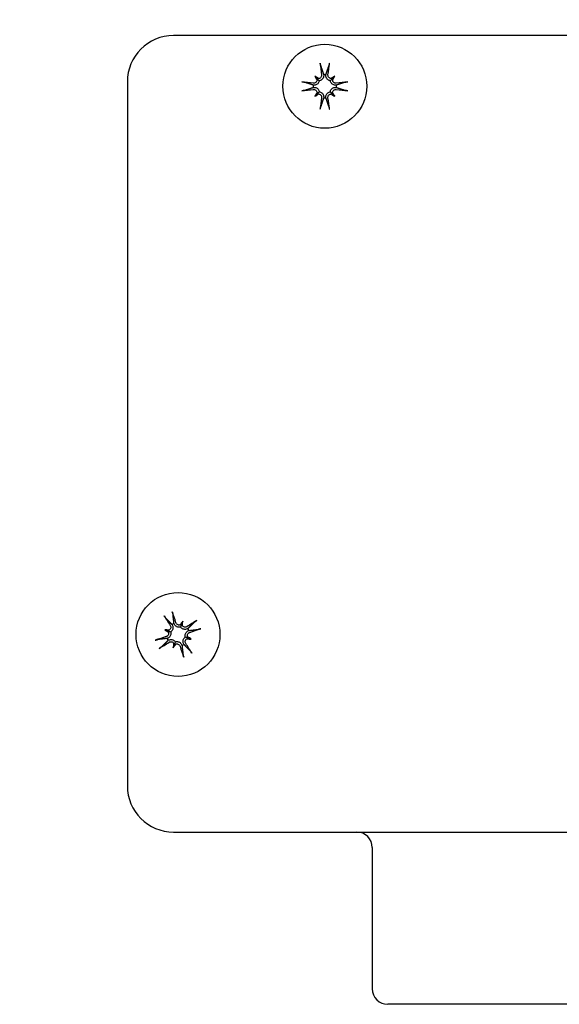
# Model space of a CAD drawing. Header units: inches. Extents: x 24 to 1128, y -69 to 748.
# Tile 344 of 656: x 489.54 to 491.73, y 682.04 to 686.02. Entities that reach past the tile are written whole.
import ezdxf

# ---------------------------------------------------------------- set-up
doc = ezdxf.new("R2010")
doc.units = ezdxf.units.IN
doc.header["$LTSCALE"] = 32
doc.header["$MEASUREMENT"] = 0
doc.layers.add('Dimension (ANSI)', color=7, linetype='Continuous', lineweight=25)
doc.layers.add('Visible (ANSI)', color=7, linetype='Continuous', lineweight=30)
doc.styles.add('Note Text (ANSI)', font='tahoma.ttf')
doc.dimstyles.new('SB Fraction-16 (ANSI)', dxfattribs={"dimscale": 32, "dimtxt": 0.125, "dimasz": 0.098425, "dimexe": 0.125, "dimexo": 0.0625, "dimgap": 0.031496, "dimtad": 0, "dimtih": 1, "dimtoh": 1, "dimdec": 4, "dimrnd": 1e-08, "dimzin": 0, "dimdsep": 46, "dimlunit": 5, "dimtxsty": 'Note Text (ANSI)', "dimcen": 0.09, "dimdle": 0.393701, "dimclrd": 256, "dimclre": 256, "dimclrt": 256, "dimadec": 0, "dimazin": 3, "dimtfac": 0.96, "dimtofl": 0, "dimtmove": 0, "dimatfit": 3, "dimfxl": 1, "dimfrac": 2, "dimtolj": 1, "dimtzin": 12, "dimlwd": -1, "dimlwe": -1, "dimarcsym": 0})

# ---------------------------------------------------------------- blocks, each defined once
blk = doc.blocks.new('*D18')
at = {"layer": 'Defpoints', "color": 0, "transparency": 16777216}
for p in [(496.2806, 687.6685), (344.4743, 549.6685), (496.2806, 549.6685)]:
    blk.add_point(p, dxfattribs=at)
at = {"layer": 'Dimension (ANSI)', "transparency": 16777216}
for p, q in [((494.2806, 687.6685), (340.4743, 687.6685)), ((344.4743, 684.5189), (344.4743, 621.7677)), ((344.4743, 552.8181), (344.4743, 615.5693)), ((494.2806, 549.6685), (340.4743, 549.6685))]:
    blk.add_line(p, q, dxfattribs=at)
for points in [[(343.9494, 684.5189), (344.9993, 684.5189), (344.4743, 687.6685)], [(343.9494, 552.8181), (344.9993, 552.8181), (344.4743, 549.6685)]]:
    blk.add_solid(points, dxfattribs=at)
at = {"layer": 'Dimension (ANSI)', "transparency": 16777216, "insert": (340.3723, 620.7599), "char_height": 4, "attachment_point": 1, "style": 'Note Text (ANSI)'}
blk.add_mtext('\\A1;138', dxfattribs=at)

msp = doc.modelspace()

# ---------------------------------------------------------------- linework, layer by layer
at = {"layer": 'Visible (ANSI)'}
for p, q in [((493.01409, 685.96029), (490.16409, 685.96029)), ((490.73615, 685.79553), (490.7447, 685.78697)), ((490.7447, 685.78697), (490.75416, 685.77751)), ((490.80848, 685.78697), (490.79902, 685.77751)), ((490.81704, 685.79553), (490.80848, 685.78697)), ((489.97659, 685.77279), (489.97659, 682.92279)), ((490.73615, 685.71464), (490.7447, 685.72319)), ((490.7447, 685.72319), (490.75416, 685.73265)), ((490.80848, 685.72319), (490.79902, 685.73265)), ((490.81704, 685.71464), (490.80848, 685.72319)), ((490.20094, 683.58919), (490.19689, 683.57779)), ((490.1279, 683.55443), (490.1393, 683.55038)), ((490.1393, 683.55038), (490.15191, 683.54591)), ((490.19689, 683.57779), (490.19241, 683.56518)), ((490.2243, 683.5202), (490.21169, 683.52468)), ((490.2357, 683.51615), (490.2243, 683.5202)), ((490.16266, 683.48139), (490.16671, 683.49279)), ((490.16671, 683.49279), (490.17119, 683.5054)), ((490.16409, 682.73529), (493.01409, 682.73529)), ((490.96909, 682.67279), (490.96909, 682.10029)), ((492.14659, 682.03779), (491.03159, 682.03779))]:
    msp.add_line(p, q, dxfattribs=at)
for centre, radius in [((491.58909, 684.34779), 4.125), ((491.58909, 684.34779), 4.09375), ((490.77659, 685.75508), 0.17), ((490.1818, 683.53529), 0.17)]:
    msp.add_circle(centre, radius, dxfattribs=at)
for centre, radius, start, end in [((490.16409, 685.77279), 0.1875, 90, 180), ((490.77659, 685.75508), 0.04718, 84.34093, 95.65907), ((490.77659, 685.75508), 0.04718, 174.34093, 185.65907), ((490.77659, 685.75508), 0.04718, 354.34093, 5.65907), ((490.77659, 685.75508), 0.04718, 264.34093, 275.65907), ((490.1818, 683.53529), 0.04718, 109.78883, 121.10698), ((490.1818, 683.53529), 0.04718, 19.78883, 31.10698), ((490.1818, 683.53529), 0.04718, 199.78883, 211.10698), ((490.1818, 683.53529), 0.04718, 289.78883, 301.10698), ((490.16409, 682.92279), 0.1875, 180, 270), ((490.90659, 682.67279), 0.0625, 0, 90), ((491.03159, 682.10029), 0.0625, 180, 270)]:
    msp.add_arc(centre, radius, start, end, dxfattribs=at)
for centre, major_axis, ratio, start_param, end_param in [((490.78941, 685.75701), (0.03276, -0.21817), 0.0871557, 4.2685898, 4.4938021), ((490.76377, 685.75701), (0.03276, 0.21817), 0.0871557, 4.9309758, 5.1561882), ((490.72182, 685.6866), (0.15341, -0.12269), 0.5, 1.7720045, 1.8643738), ((490.84508, 685.80985), (-0.12269, 0.15341), 0.5, 1.2772189, 1.3695882), ((490.74933, 685.79811), (-0.00754, -0.00942), 0.9884519, 0.283831, 0.8431362), ((490.73357, 685.78235), (-0.00942, -0.00754), 0.9884519, 2.2984564, 2.8577617), ((490.83136, 685.6866), (0.15341, 0.12269), 0.5, 1.2772189, 1.3695882), ((490.80386, 685.79811), (-0.00754, 0.00942), 0.9884519, 2.2984564, 2.8577617), ((490.81962, 685.78235), (-0.00942, 0.00754), 0.9884519, 0.283831, 0.8431362), ((490.70811, 685.80985), (-0.12269, -0.15341), 0.5, 1.7720045, 1.8643738), ((490.77467, 685.74226), (-0.21817, 0.03276), 0.0871557, 4.9309758, 5.1561882), ((490.77467, 685.7679), (0.21817, 0.03276), 0.0871557, 4.2685898, 4.4938021), ((490.77852, 685.74226), (-0.21817, -0.03276), 0.0871557, 4.2685898, 4.4938021), ((490.77852, 685.7679), (0.21817, -0.03276), 0.0871557, 4.9309758, 5.1561882), ((490.84508, 685.70031), (0.12269, 0.15341), 0.5, 1.7720045, 1.8643738), ((490.72182, 685.82357), (-0.15341, -0.12269), 0.5, 1.2772189, 1.3695882), ((490.73357, 685.72782), (0.00942, -0.00754), 0.9884519, 0.283831, 0.8431362), ((490.74933, 685.71206), (0.00754, -0.00942), 0.9884519, 2.2984564, 2.8577617), ((490.78941, 685.75316), (-0.03276, -0.21817), 0.0871557, 4.9309758, 5.1561882), ((490.76377, 685.75316), (-0.03276, 0.21817), 0.0871557, 4.2685898, 4.4938021), ((490.80386, 685.71206), (0.00754, 0.00942), 0.9884519, 0.283831, 0.8431362), ((490.83136, 685.82357), (-0.15341, 0.12269), 0.5, 1.7720045, 1.8643738), ((490.81962, 685.72782), (0.00942, 0.00754), 0.9884519, 2.2984564, 2.8577617), ((490.70811, 685.70031), (0.12269, -0.15341), 0.5, 1.2772189, 1.3695882), ((490.1694, 683.53152), (-0.06417, 0.21108), 0.0871557, 4.9309758, 5.1561882), ((490.19255, 683.54254), (0.12333, -0.18293), 0.0871557, 4.2685898, 4.4938021), ((490.26068, 683.49698), (0.08581, 0.1767), 0.5, 1.2772189, 1.3695882), ((490.09643, 683.55532), (-0.04486, -0.19125), 0.5, 1.7720045, 1.8643738), ((490.18905, 683.52454), (-0.18293, -0.12333), 0.0871557, 4.2685898, 4.4938021), ((490.16177, 683.44992), (0.19125, -0.04486), 0.5, 1.7720045, 1.8643738), ((490.22011, 683.61417), (-0.1767, 0.08581), 0.5, 1.2772189, 1.3695882), ((490.13869, 683.56243), (-0.00276, -0.01175), 0.9884519, 0.283831, 0.8431362), ((490.13123, 683.54142), (-0.00527, -0.01086), 0.9884519, 2.2984564, 2.8577617), ((490.18793, 683.58586), (-0.01086, 0.00527), 0.9884519, 2.2984564, 2.8577617), ((490.20894, 683.5784), (-0.01175, 0.00276), 0.9884519, 0.283831, 0.8431362), ((490.17803, 683.54769), (0.21108, 0.06417), 0.0871557, 4.9309758, 5.1561882), ((490.18557, 683.52289), (-0.21108, -0.06417), 0.0871557, 4.9309758, 5.1561882), ((490.22491, 683.50815), (0.00276, 0.01175), 0.9884519, 0.283831, 0.8431362), ((490.20183, 683.62066), (-0.19125, 0.04486), 0.5, 1.7720045, 1.8643738), ((490.23237, 683.52916), (0.00527, 0.01086), 0.9884519, 2.2984564, 2.8577617), ((490.14349, 683.45641), (0.1767, -0.08581), 0.5, 1.2772189, 1.3695882), ((490.17455, 683.54604), (0.18293, 0.12333), 0.0871557, 4.2685898, 4.4938021), ((490.26717, 683.51526), (0.04486, 0.19125), 0.5, 1.7720045, 1.8643738), ((490.10292, 683.5736), (-0.08581, -0.1767), 0.5, 1.2772189, 1.3695882), ((490.15466, 683.49218), (0.01175, -0.00276), 0.9884519, 0.283831, 0.8431362), ((490.17567, 683.48472), (0.01086, -0.00527), 0.9884519, 2.2984564, 2.8577617), ((490.1942, 683.53906), (0.06417, -0.21108), 0.0871557, 4.9309758, 5.1561882), ((490.17105, 683.52804), (-0.12333, 0.18293), 0.0871557, 4.2685898, 4.4938021)]:
    msp.add_ellipse(centre, major_axis=major_axis, ratio=ratio, start_param=start_param, end_param=end_param, dxfattribs=at)
for points, knots in [([(490.76011, 685.83742), (490.75998, 685.8378), (490.75983, 685.83834), (490.75953, 685.83961), (490.75932, 685.8406), (490.75898, 685.84243), (490.75878, 685.84361), (490.75848, 685.84561), (490.75832, 685.84679), (490.7582, 685.84785), (490.75819, 685.84798), (490.75817, 685.84811)], [0.070980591, 0.070980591, 0.070980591, 0.070980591, 0.077295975, 0.077295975, 0.085001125, 0.085001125, 0.092713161, 0.092713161, 0.100429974, 0.100429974, 0.101478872, 0.101478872, 0.101478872, 0.101478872]), ([(490.79501, 685.84811), (490.79499, 685.84798), (490.79498, 685.84785), (490.79486, 685.84679), (490.7947, 685.84561), (490.7944, 685.84361), (490.79421, 685.84243), (490.79386, 685.8406), (490.79365, 685.83961), (490.79335, 685.83834), (490.7932, 685.8378), (490.79307, 685.83742)], [0.022192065, 0.022192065, 0.022192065, 0.022192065, 0.023240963, 0.023240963, 0.030957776, 0.030957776, 0.038669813, 0.038669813, 0.046374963, 0.046374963, 0.052690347, 0.052690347, 0.052690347, 0.052690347]), ([(490.7454, 685.7804), (490.7453, 685.77898), (490.74496, 685.77749), (490.7437, 685.77449), (490.74268, 685.773), (490.74034, 685.77064), (490.73885, 685.7696), (490.73561, 685.76821), (490.73385, 685.76785), (490.73153, 685.7678), (490.73084, 685.76784), (490.73014, 685.76793)], [0.028039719, 0.028039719, 0.028039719, 0.028039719, 0.038804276, 0.038804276, 0.051438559, 0.051438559, 0.064219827, 0.064219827, 0.077001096, 0.077001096, 0.082246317, 0.082246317, 0.082246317, 0.082246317]), ([(490.76375, 685.80153), (490.76396, 685.79988), (490.76387, 685.79806), (490.76296, 685.7946), (490.76214, 685.79296), (490.76012, 685.79029), (490.75879, 685.78907), (490.75577, 685.78726), (490.75407, 685.78667), (490.75206, 685.78635), (490.75167, 685.7863), (490.75127, 685.78628)], [0, 0, 0, 0, 0.013005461, 0.013005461, 0.026010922, 0.026010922, 0.038651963, 0.038651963, 0.051293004, 0.051293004, 0.054256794, 0.054256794, 0.054256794, 0.054256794]), ([(490.77194, 685.80204), (490.77201, 685.80157), (490.77208, 685.80111), (490.77231, 685.79869), (490.77224, 685.79653), (490.77142, 685.79231), (490.77068, 685.79024), (490.76889, 685.78687), (490.76778, 685.78526), (490.76507, 685.7824), (490.76348, 685.78113), (490.76021, 685.77922), (490.75833, 685.77843), (490.75567, 685.77776), (490.75491, 685.77761), (490.75416, 685.77751)], [0.221046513, 0.221046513, 0.221046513, 0.221046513, 0.225045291, 0.225045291, 0.24203012, 0.24203012, 0.259014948, 0.259014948, 0.273434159, 0.273434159, 0.28785337, 0.28785337, 0.302272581, 0.302272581, 0.307951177, 0.307951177, 0.307951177, 0.307951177]), ([(490.79902, 685.77751), (490.79827, 685.77761), (490.79751, 685.77776), (490.79485, 685.77843), (490.79297, 685.77922), (490.78971, 685.78113), (490.78811, 685.7824), (490.7854, 685.78526), (490.78429, 685.78687), (490.7825, 685.79024), (490.78176, 685.79231), (490.78094, 685.79653), (490.78087, 685.79869), (490.78106, 685.80065), (490.78111, 685.80111), (490.78117, 685.80157), (490.78124, 685.80204)], [-0.082905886, -0.082905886, -0.082905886, -0.082905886, -0.07722729, -0.07722729, -0.062808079, -0.062808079, -0.048388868, -0.048388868, -0.033969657, -0.033969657, -0.016984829, -0.016984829, 0, 0, 0, 0.003998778, 0.003998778, 0.003998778, 0.003998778]), ([(490.80191, 685.78628), (490.80049, 685.78638), (490.799, 685.78672), (490.796, 685.78798), (490.79451, 685.78899), (490.79215, 685.79134), (490.79111, 685.79282), (490.78972, 685.79607), (490.78936, 685.79783), (490.78931, 685.80014), (490.78935, 685.80084), (490.78944, 685.80153)], [0.028039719, 0.028039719, 0.028039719, 0.028039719, 0.038804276, 0.038804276, 0.051438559, 0.051438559, 0.064219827, 0.064219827, 0.077001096, 0.077001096, 0.082246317, 0.082246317, 0.082246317, 0.082246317]), ([(490.82304, 685.76793), (490.82139, 685.76771), (490.81957, 685.7678), (490.81611, 685.76871), (490.81447, 685.76953), (490.8118, 685.77156), (490.81058, 685.77288), (490.80877, 685.7759), (490.80818, 685.7776), (490.80786, 685.77962), (490.80781, 685.78001), (490.80779, 685.7804)], [0, 0, 0, 0, 0.013005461, 0.013005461, 0.026010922, 0.026010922, 0.038651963, 0.038651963, 0.051293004, 0.051293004, 0.054256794, 0.054256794, 0.054256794, 0.054256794]), ([(490.68357, 685.7735), (490.6837, 685.77349), (490.68383, 685.77347), (490.68488, 685.77335), (490.68606, 685.77319), (490.68807, 685.77289), (490.68924, 685.7727), (490.69108, 685.77235), (490.69207, 685.77214), (490.69333, 685.77184), (490.69387, 685.77169), (490.69425, 685.77156)], [0.022192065, 0.022192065, 0.022192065, 0.022192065, 0.023240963, 0.023240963, 0.030957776, 0.030957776, 0.038669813, 0.038669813, 0.046374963, 0.046374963, 0.052690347, 0.052690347, 0.052690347, 0.052690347]), ([(490.69425, 685.7386), (490.69387, 685.73847), (490.69333, 685.73832), (490.69207, 685.73802), (490.69108, 685.73781), (490.68924, 685.73747), (490.68807, 685.73727), (490.68606, 685.73697), (490.68488, 685.73681), (490.68383, 685.73669), (490.6837, 685.73668), (490.68357, 685.73666)], [0.070980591, 0.070980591, 0.070980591, 0.070980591, 0.077295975, 0.077295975, 0.085001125, 0.085001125, 0.092713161, 0.092713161, 0.100429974, 0.100429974, 0.101478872, 0.101478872, 0.101478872, 0.101478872]), ([(490.75416, 685.77751), (490.75406, 685.77676), (490.75391, 685.776), (490.75324, 685.77334), (490.75246, 685.77146), (490.75054, 685.7682), (490.74928, 685.7666), (490.74641, 685.76389), (490.7448, 685.76278), (490.74144, 685.76099), (490.73937, 685.76025), (490.73514, 685.75943), (490.73298, 685.75936), (490.73103, 685.75955), (490.73056, 685.7596), (490.7301, 685.75966), (490.72964, 685.75973)], [-0.082905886, -0.082905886, -0.082905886, -0.082905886, -0.07722729, -0.07722729, -0.062808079, -0.062808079, -0.048388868, -0.048388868, -0.033969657, -0.033969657, -0.016984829, -0.016984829, 0, 0, 0, 0.003998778, 0.003998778, 0.003998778, 0.003998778]), ([(490.72964, 685.75043), (490.7301, 685.75051), (490.73056, 685.75057), (490.73298, 685.7508), (490.73514, 685.75073), (490.73937, 685.74991), (490.74144, 685.74917), (490.7448, 685.74738), (490.74641, 685.74627), (490.74928, 685.74356), (490.75054, 685.74197), (490.75246, 685.7387), (490.75324, 685.73683), (490.75391, 685.73416), (490.75406, 685.7334), (490.75416, 685.73265)], [0.221046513, 0.221046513, 0.221046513, 0.221046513, 0.225045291, 0.225045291, 0.24203012, 0.24203012, 0.259014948, 0.259014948, 0.273434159, 0.273434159, 0.28785337, 0.28785337, 0.302272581, 0.302272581, 0.307951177, 0.307951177, 0.307951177, 0.307951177]), ([(490.73014, 685.74224), (490.7318, 685.74245), (490.73361, 685.74236), (490.73707, 685.74145), (490.73871, 685.74063), (490.74139, 685.73861), (490.7426, 685.73728), (490.74441, 685.73426), (490.74501, 685.73256), (490.74532, 685.73055), (490.74537, 685.73016), (490.7454, 685.72976)], [0, 0, 0, 0, 0.013005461, 0.013005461, 0.026010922, 0.026010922, 0.038651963, 0.038651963, 0.051293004, 0.051293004, 0.054256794, 0.054256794, 0.054256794, 0.054256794]), ([(490.82355, 685.75973), (490.82308, 685.75966), (490.82262, 685.7596), (490.8202, 685.75936), (490.81804, 685.75943), (490.81382, 685.76025), (490.81175, 685.76099), (490.80838, 685.76278), (490.80677, 685.76389), (490.8039, 685.7666), (490.80264, 685.7682), (490.80073, 685.77146), (490.79994, 685.77334), (490.79927, 685.776), (490.79912, 685.77676), (490.79902, 685.77751)], [0.221046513, 0.221046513, 0.221046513, 0.221046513, 0.225045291, 0.225045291, 0.24203012, 0.24203012, 0.259014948, 0.259014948, 0.273434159, 0.273434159, 0.28785337, 0.28785337, 0.302272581, 0.302272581, 0.307951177, 0.307951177, 0.307951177, 0.307951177]), ([(490.79902, 685.73265), (490.79912, 685.7334), (490.79927, 685.73416), (490.79994, 685.73683), (490.80073, 685.7387), (490.80264, 685.74197), (490.8039, 685.74356), (490.80677, 685.74627), (490.80838, 685.74738), (490.81175, 685.74917), (490.81382, 685.74991), (490.81804, 685.75073), (490.8202, 685.7508), (490.82216, 685.75061), (490.82262, 685.75057), (490.82308, 685.75051), (490.82355, 685.75043)], [-0.082905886, -0.082905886, -0.082905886, -0.082905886, -0.07722729, -0.07722729, -0.062808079, -0.062808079, -0.048388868, -0.048388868, -0.033969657, -0.033969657, -0.016984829, -0.016984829, 0, 0, 0, 0.003998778, 0.003998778, 0.003998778, 0.003998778]), ([(490.80779, 685.72976), (490.80789, 685.73119), (490.80823, 685.73267), (490.80949, 685.73568), (490.8105, 685.73716), (490.81285, 685.73953), (490.81433, 685.74056), (490.81758, 685.74195), (490.81934, 685.74231), (490.82165, 685.74236), (490.82235, 685.74233), (490.82304, 685.74224)], [0.028039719, 0.028039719, 0.028039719, 0.028039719, 0.038804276, 0.038804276, 0.051438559, 0.051438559, 0.064219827, 0.064219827, 0.077001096, 0.077001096, 0.082246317, 0.082246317, 0.082246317, 0.082246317]), ([(490.85893, 685.77156), (490.85931, 685.77169), (490.85985, 685.77184), (490.86112, 685.77214), (490.8621, 685.77235), (490.86394, 685.7727), (490.86512, 685.77289), (490.86712, 685.77319), (490.8683, 685.77335), (490.86936, 685.77347), (490.86949, 685.77349), (490.86961, 685.7735)], [0.070980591, 0.070980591, 0.070980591, 0.070980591, 0.077295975, 0.077295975, 0.085001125, 0.085001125, 0.092713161, 0.092713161, 0.100429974, 0.100429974, 0.101478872, 0.101478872, 0.101478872, 0.101478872]), ([(490.86961, 685.73666), (490.86949, 685.73668), (490.86936, 685.73669), (490.8683, 685.73681), (490.86712, 685.73697), (490.86512, 685.73727), (490.86394, 685.73747), (490.8621, 685.73781), (490.86112, 685.73802), (490.85985, 685.73832), (490.85931, 685.73847), (490.85893, 685.7386)], [0.022192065, 0.022192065, 0.022192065, 0.022192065, 0.023240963, 0.023240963, 0.030957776, 0.030957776, 0.038669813, 0.038669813, 0.046374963, 0.046374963, 0.052690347, 0.052690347, 0.052690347, 0.052690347]), ([(490.75127, 685.72389), (490.7527, 685.72379), (490.75418, 685.72345), (490.75719, 685.72219), (490.75867, 685.72117), (490.76104, 685.71883), (490.76207, 685.71734), (490.76346, 685.7141), (490.76382, 685.71234), (490.76387, 685.71002), (490.76384, 685.70933), (490.76375, 685.70863)], [0.028039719, 0.028039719, 0.028039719, 0.028039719, 0.038804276, 0.038804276, 0.051438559, 0.051438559, 0.064219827, 0.064219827, 0.077001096, 0.077001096, 0.082246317, 0.082246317, 0.082246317, 0.082246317]), ([(490.75416, 685.73265), (490.75491, 685.73255), (490.75567, 685.7324), (490.75833, 685.73173), (490.76021, 685.73095), (490.76348, 685.72903), (490.76507, 685.72777), (490.76778, 685.7249), (490.76889, 685.72329), (490.77068, 685.71993), (490.77142, 685.71786), (490.77224, 685.71363), (490.77231, 685.71147), (490.77212, 685.70952), (490.77208, 685.70905), (490.77201, 685.70859), (490.77194, 685.70813)], [-0.082905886, -0.082905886, -0.082905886, -0.082905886, -0.07722729, -0.07722729, -0.062808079, -0.062808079, -0.048388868, -0.048388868, -0.033969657, -0.033969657, -0.016984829, -0.016984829, 0, 0, 0, 0.003998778, 0.003998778, 0.003998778, 0.003998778]), ([(490.78124, 685.70813), (490.78117, 685.70859), (490.78111, 685.70905), (490.78087, 685.71147), (490.78094, 685.71363), (490.78176, 685.71786), (490.7825, 685.71993), (490.78429, 685.72329), (490.7854, 685.7249), (490.78811, 685.72777), (490.78971, 685.72903), (490.79297, 685.73095), (490.79485, 685.73173), (490.79751, 685.7324), (490.79827, 685.73255), (490.79902, 685.73265)], [0.221046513, 0.221046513, 0.221046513, 0.221046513, 0.225045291, 0.225045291, 0.24203012, 0.24203012, 0.259014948, 0.259014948, 0.273434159, 0.273434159, 0.28785337, 0.28785337, 0.302272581, 0.302272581, 0.307951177, 0.307951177, 0.307951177, 0.307951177]), ([(490.78944, 685.70863), (490.78922, 685.71029), (490.78931, 685.7121), (490.79022, 685.71556), (490.79104, 685.7172), (490.79307, 685.71988), (490.79439, 685.72109), (490.79741, 685.7229), (490.79911, 685.7235), (490.80113, 685.72381), (490.80152, 685.72386), (490.80191, 685.72389)], [0, 0, 0, 0, 0.013005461, 0.013005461, 0.026010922, 0.026010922, 0.038651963, 0.038651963, 0.051293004, 0.051293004, 0.054256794, 0.054256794, 0.054256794, 0.054256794]), ([(490.75817, 685.66206), (490.75819, 685.66219), (490.7582, 685.66232), (490.75832, 685.66337), (490.75848, 685.66455), (490.75878, 685.66656), (490.75898, 685.66773), (490.75932, 685.66957), (490.75953, 685.67056), (490.75983, 685.67182), (490.75998, 685.67236), (490.76011, 685.67274)], [0.022192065, 0.022192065, 0.022192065, 0.022192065, 0.023240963, 0.023240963, 0.030957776, 0.030957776, 0.038669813, 0.038669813, 0.046374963, 0.046374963, 0.052690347, 0.052690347, 0.052690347, 0.052690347]), ([(490.79307, 685.67274), (490.7932, 685.67236), (490.79335, 685.67182), (490.79365, 685.67056), (490.79386, 685.66957), (490.79421, 685.66773), (490.7944, 685.66656), (490.7947, 685.66455), (490.79486, 685.66337), (490.79498, 685.66232), (490.79499, 685.66219), (490.79501, 685.66206)], [0.070980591, 0.070980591, 0.070980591, 0.070980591, 0.077295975, 0.077295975, 0.085001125, 0.085001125, 0.092713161, 0.092713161, 0.100429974, 0.100429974, 0.101478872, 0.101478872, 0.101478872, 0.101478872]), ([(490.15846, 683.6272), (490.1585, 683.62708), (490.15854, 683.62696), (490.15889, 683.62595), (490.15926, 683.62482), (490.15985, 683.62288), (490.16017, 683.62174), (490.16065, 683.61993), (490.16089, 683.61895), (490.16116, 683.61767), (490.16125, 683.61712), (490.1613, 683.61672)], [0.022192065, 0.022192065, 0.022192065, 0.022192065, 0.023240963, 0.023240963, 0.030957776, 0.030957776, 0.038669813, 0.038669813, 0.046374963, 0.046374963, 0.052690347, 0.052690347, 0.052690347, 0.052690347]), ([(490.13154, 683.60256), (490.13126, 683.60285), (490.13089, 683.60327), (490.13007, 683.60428), (490.12946, 683.60509), (490.12836, 683.6066), (490.12768, 683.60757), (490.12655, 683.60925), (490.1259, 683.61025), (490.12533, 683.61115), (490.12527, 683.61126), (490.1252, 683.61137)], [0.070980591, 0.070980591, 0.070980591, 0.070980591, 0.077295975, 0.077295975, 0.085001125, 0.085001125, 0.092713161, 0.092713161, 0.100429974, 0.100429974, 0.101478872, 0.101478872, 0.101478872, 0.101478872]), ([(490.24907, 683.58555), (490.24936, 683.58583), (490.24978, 683.5862), (490.25079, 683.58702), (490.2516, 683.58763), (490.25311, 683.58873), (490.25408, 683.58941), (490.25576, 683.59054), (490.25676, 683.59119), (490.25766, 683.59176), (490.25777, 683.59182), (490.25788, 683.59189)], [0.070980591, 0.070980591, 0.070980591, 0.070980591, 0.077295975, 0.077295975, 0.085001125, 0.085001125, 0.092713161, 0.092713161, 0.100429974, 0.100429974, 0.101478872, 0.101478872, 0.101478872, 0.101478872]), ([(490.15191, 683.54591), (490.15214, 683.54518), (490.15233, 683.54444), (490.15287, 683.54174), (490.15297, 683.53971), (490.15264, 683.53594), (490.15219, 683.53395), (490.15076, 683.53028), (490.14979, 683.52858), (490.14752, 683.52552), (490.14597, 683.52396), (490.1425, 683.52141), (490.14059, 683.52042), (490.13873, 683.51975), (490.1383, 683.51959), (490.13785, 683.51945), (490.1374, 683.51932)], [-0.082905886, -0.082905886, -0.082905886, -0.082905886, -0.07722729, -0.07722729, -0.062808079, -0.062808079, -0.048388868, -0.048388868, -0.033969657, -0.033969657, -0.016984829, -0.016984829, 0, 0, 0, 0.003998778, 0.003998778, 0.003998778, 0.003998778]), ([(490.15024, 683.57171), (490.15115, 683.57031), (490.15184, 683.56863), (490.15251, 683.56512), (490.15248, 683.56328), (490.1518, 683.56), (490.15112, 683.55833), (490.14917, 683.5554), (490.14789, 683.55413), (490.14621, 683.55298), (490.14588, 683.55277), (490.14553, 683.55258)], [0, 0, 0, 0, 0.013005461, 0.013005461, 0.026010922, 0.026010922, 0.038651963, 0.038651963, 0.051293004, 0.051293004, 0.054256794, 0.054256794, 0.054256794, 0.054256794]), ([(490.15742, 683.57569), (490.15769, 683.5753), (490.15794, 683.57491), (490.1592, 683.57283), (490.16006, 683.57085), (490.16114, 683.56668), (490.16136, 683.5645), (490.16119, 683.56069), (490.16087, 683.55876), (490.15966, 683.55501), (490.15876, 683.55318), (490.15664, 683.55005), (490.15528, 683.54853), (490.15316, 683.54678), (490.15254, 683.54632), (490.15191, 683.54591)], [0.221046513, 0.221046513, 0.221046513, 0.221046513, 0.225045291, 0.225045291, 0.24203012, 0.24203012, 0.259014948, 0.259014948, 0.273434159, 0.273434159, 0.28785337, 0.28785337, 0.302272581, 0.302272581, 0.307951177, 0.307951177, 0.307951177, 0.307951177]), ([(490.19241, 683.56518), (490.19169, 683.56495), (490.19095, 683.56476), (490.18825, 683.56422), (490.18622, 683.56412), (490.18245, 683.56445), (490.18046, 683.5649), (490.17679, 683.56633), (490.17509, 683.5673), (490.17203, 683.56958), (490.17047, 683.57113), (490.16792, 683.57459), (490.16693, 683.57651), (490.16626, 683.57836), (490.1661, 683.57879), (490.16596, 683.57924), (490.16583, 683.57969)], [-0.082905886, -0.082905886, -0.082905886, -0.082905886, -0.07722729, -0.07722729, -0.062808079, -0.062808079, -0.048388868, -0.048388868, -0.033969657, -0.033969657, -0.016984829, -0.016984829, 0, 0, 0, 0.003998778, 0.003998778, 0.003998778, 0.003998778]), ([(490.19126, 683.57434), (490.18993, 683.57382), (490.18844, 683.57349), (490.18519, 683.57333), (490.18341, 683.57361), (490.18027, 683.57471), (490.1787, 683.57561), (490.17605, 683.57794), (490.17497, 683.57938), (490.17392, 683.58145), (490.17366, 683.58209), (490.17344, 683.58275)], [0.028039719, 0.028039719, 0.028039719, 0.028039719, 0.038804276, 0.038804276, 0.051438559, 0.051438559, 0.064219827, 0.064219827, 0.077001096, 0.077001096, 0.082246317, 0.082246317, 0.082246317, 0.082246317]), ([(490.2222, 683.55967), (490.22181, 683.5594), (490.22142, 683.55915), (490.21934, 683.55789), (490.21736, 683.55703), (490.21319, 683.55595), (490.21101, 683.55573), (490.2072, 683.5559), (490.20527, 683.55622), (490.20151, 683.55743), (490.19969, 683.55833), (490.19656, 683.56045), (490.19504, 683.56181), (490.19329, 683.56393), (490.19283, 683.56455), (490.19241, 683.56518)], [0.221046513, 0.221046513, 0.221046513, 0.221046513, 0.225045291, 0.225045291, 0.24203012, 0.24203012, 0.259014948, 0.259014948, 0.273434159, 0.273434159, 0.28785337, 0.28785337, 0.302272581, 0.302272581, 0.307951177, 0.307951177, 0.307951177, 0.307951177]), ([(490.21822, 683.56685), (490.21682, 683.56594), (490.21514, 683.56525), (490.21163, 683.56458), (490.20979, 683.56462), (490.20651, 683.56529), (490.20484, 683.56597), (490.20191, 683.56792), (490.20064, 683.5692), (490.19949, 683.57088), (490.19928, 683.57121), (490.19909, 683.57156)], [0, 0, 0, 0, 0.013005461, 0.013005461, 0.026010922, 0.026010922, 0.038651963, 0.038651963, 0.051293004, 0.051293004, 0.054256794, 0.054256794, 0.054256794, 0.054256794]), ([(490.21169, 683.52468), (490.21146, 683.5254), (490.21127, 683.52614), (490.21073, 683.52884), (490.21063, 683.53087), (490.21096, 683.53464), (490.21141, 683.53663), (490.21284, 683.5403), (490.21381, 683.542), (490.21609, 683.54506), (490.21764, 683.54662), (490.2211, 683.54917), (490.22302, 683.55016), (490.22487, 683.55083), (490.2253, 683.55099), (490.22575, 683.55113), (490.2262, 683.55127)], [-0.082905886, -0.082905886, -0.082905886, -0.082905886, -0.07722729, -0.07722729, -0.062808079, -0.062808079, -0.048388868, -0.048388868, -0.033969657, -0.033969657, -0.016984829, -0.016984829, 0, 0, 0, 0.003998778, 0.003998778, 0.003998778, 0.003998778]), ([(490.27371, 683.55863), (490.27359, 683.55859), (490.27347, 683.55855), (490.27246, 683.5582), (490.27133, 683.55783), (490.26939, 683.55725), (490.26824, 683.55692), (490.26644, 683.55644), (490.26546, 683.5562), (490.26418, 683.55593), (490.26363, 683.55584), (490.26323, 683.55579)], [0.022192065, 0.022192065, 0.022192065, 0.022192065, 0.023240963, 0.023240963, 0.030957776, 0.030957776, 0.038669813, 0.038669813, 0.046374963, 0.046374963, 0.052690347, 0.052690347, 0.052690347, 0.052690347]), ([(490.08989, 683.51195), (490.09001, 683.51199), (490.09013, 683.51203), (490.09114, 683.51238), (490.09227, 683.51275), (490.09421, 683.51334), (490.09536, 683.51366), (490.09716, 683.51414), (490.09814, 683.51438), (490.09942, 683.51465), (490.09997, 683.51474), (490.10037, 683.51479)], [0.022192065, 0.022192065, 0.022192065, 0.022192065, 0.023240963, 0.023240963, 0.030957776, 0.030957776, 0.038669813, 0.038669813, 0.046374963, 0.046374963, 0.052690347, 0.052690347, 0.052690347, 0.052690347]), ([(490.14275, 683.54475), (490.14327, 683.54342), (490.1436, 683.54194), (490.14376, 683.53868), (490.14348, 683.5369), (490.14238, 683.53376), (490.14148, 683.53219), (490.13915, 683.52954), (490.13771, 683.52846), (490.13564, 683.52741), (490.135, 683.52715), (490.13434, 683.52693)], [0.028039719, 0.028039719, 0.028039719, 0.028039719, 0.038804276, 0.038804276, 0.051438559, 0.051438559, 0.064219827, 0.064219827, 0.077001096, 0.077001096, 0.082246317, 0.082246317, 0.082246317, 0.082246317]), ([(490.1414, 683.51091), (490.14179, 683.51118), (490.14218, 683.51144), (490.14426, 683.51269), (490.14624, 683.51355), (490.15041, 683.51463), (490.15259, 683.51485), (490.1564, 683.51468), (490.15833, 683.51437), (490.16209, 683.51315), (490.16391, 683.51225), (490.16704, 683.51013), (490.16856, 683.50877), (490.17031, 683.50666), (490.17077, 683.50603), (490.17119, 683.5054)], [0.221046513, 0.221046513, 0.221046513, 0.221046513, 0.225045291, 0.225045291, 0.24203012, 0.24203012, 0.259014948, 0.259014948, 0.273434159, 0.273434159, 0.28785337, 0.28785337, 0.302272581, 0.302272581, 0.307951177, 0.307951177, 0.307951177, 0.307951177]), ([(490.14538, 683.50373), (490.14678, 683.50464), (490.14846, 683.50533), (490.15197, 683.506), (490.15381, 683.50597), (490.15709, 683.50529), (490.15876, 683.50461), (490.16169, 683.50266), (490.16296, 683.50138), (490.16411, 683.4997), (490.16432, 683.49937), (490.16451, 683.49902)], [0, 0, 0, 0, 0.013005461, 0.013005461, 0.026010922, 0.026010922, 0.038651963, 0.038651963, 0.051293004, 0.051293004, 0.054256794, 0.054256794, 0.054256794, 0.054256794]), ([(490.17119, 683.5054), (490.17191, 683.50563), (490.17265, 683.50582), (490.17535, 683.50636), (490.17738, 683.50646), (490.18115, 683.50613), (490.18314, 683.50568), (490.18681, 683.50425), (490.18851, 683.50328), (490.19157, 683.50101), (490.19313, 683.49946), (490.19568, 683.49599), (490.19667, 683.49408), (490.19734, 683.49222), (490.1975, 683.49179), (490.19764, 683.49134), (490.19777, 683.49089)], [-0.082905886, -0.082905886, -0.082905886, -0.082905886, -0.07722729, -0.07722729, -0.062808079, -0.062808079, -0.048388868, -0.048388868, -0.033969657, -0.033969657, -0.016984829, -0.016984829, 0, 0, 0, 0.003998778, 0.003998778, 0.003998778, 0.003998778]), ([(490.20618, 683.49489), (490.20591, 683.49528), (490.20566, 683.49567), (490.2044, 683.49775), (490.20354, 683.49973), (490.20246, 683.5039), (490.20224, 683.50608), (490.20241, 683.5099), (490.20273, 683.51182), (490.20394, 683.51558), (490.20484, 683.5174), (490.20696, 683.52053), (490.20832, 683.52205), (490.21044, 683.5238), (490.21106, 683.52426), (490.21169, 683.52468)], [0.221046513, 0.221046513, 0.221046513, 0.221046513, 0.225045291, 0.225045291, 0.24203012, 0.24203012, 0.259014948, 0.259014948, 0.273434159, 0.273434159, 0.28785337, 0.28785337, 0.302272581, 0.302272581, 0.307951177, 0.307951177, 0.307951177, 0.307951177]), ([(490.21336, 683.49887), (490.21245, 683.50027), (490.21176, 683.50195), (490.21109, 683.50546), (490.21112, 683.5073), (490.2118, 683.51058), (490.21248, 683.51225), (490.21443, 683.51518), (490.21571, 683.51645), (490.21739, 683.5176), (490.21772, 683.51781), (490.21807, 683.518)], [0, 0, 0, 0, 0.013005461, 0.013005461, 0.026010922, 0.026010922, 0.038651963, 0.038651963, 0.051293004, 0.051293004, 0.054256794, 0.054256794, 0.054256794, 0.054256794]), ([(490.22085, 683.52583), (490.22033, 683.52716), (490.22, 683.52865), (490.21984, 683.5319), (490.22012, 683.53368), (490.22122, 683.53682), (490.22212, 683.53839), (490.22445, 683.54105), (490.22589, 683.54212), (490.22796, 683.54317), (490.2286, 683.54343), (490.22926, 683.54365)], [0.028039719, 0.028039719, 0.028039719, 0.028039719, 0.038804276, 0.038804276, 0.051438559, 0.051438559, 0.064219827, 0.064219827, 0.077001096, 0.077001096, 0.082246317, 0.082246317, 0.082246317, 0.082246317]), ([(490.11453, 683.48503), (490.11424, 683.48475), (490.11382, 683.48438), (490.11281, 683.48356), (490.112, 683.48295), (490.11049, 683.48185), (490.10952, 683.48117), (490.10784, 683.48004), (490.10684, 683.47939), (490.10594, 683.47882), (490.10583, 683.47876), (490.10572, 683.47869)], [0.070980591, 0.070980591, 0.070980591, 0.070980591, 0.077295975, 0.077295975, 0.085001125, 0.085001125, 0.092713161, 0.092713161, 0.100429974, 0.100429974, 0.101478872, 0.101478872, 0.101478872, 0.101478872]), ([(490.17234, 683.49624), (490.17367, 683.49677), (490.17516, 683.49709), (490.17841, 683.49725), (490.18019, 683.49697), (490.18333, 683.49587), (490.1849, 683.49497), (490.18755, 683.49264), (490.18863, 683.49121), (490.18968, 683.48914), (490.18994, 683.4885), (490.19016, 683.48783)], [0.028039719, 0.028039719, 0.028039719, 0.028039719, 0.038804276, 0.038804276, 0.051438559, 0.051438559, 0.064219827, 0.064219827, 0.077001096, 0.077001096, 0.082246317, 0.082246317, 0.082246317, 0.082246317]), ([(490.23206, 683.46802), (490.23234, 683.46773), (490.23271, 683.46731), (490.23353, 683.4663), (490.23414, 683.4655), (490.23524, 683.46398), (490.23592, 683.46301), (490.23705, 683.46133), (490.2377, 683.46033), (490.23827, 683.45943), (490.23833, 683.45932), (490.2384, 683.45921)], [0.070980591, 0.070980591, 0.070980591, 0.070980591, 0.077295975, 0.077295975, 0.085001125, 0.085001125, 0.092713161, 0.092713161, 0.100429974, 0.100429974, 0.101478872, 0.101478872, 0.101478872, 0.101478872]), ([(490.20514, 683.44338), (490.2051, 683.4435), (490.20506, 683.44362), (490.20471, 683.44463), (490.20434, 683.44576), (490.20375, 683.4477), (490.20343, 683.44885), (490.20295, 683.45065), (490.20271, 683.45163), (490.20244, 683.45291), (490.20235, 683.45346), (490.2023, 683.45386)], [0.022192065, 0.022192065, 0.022192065, 0.022192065, 0.023240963, 0.023240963, 0.030957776, 0.030957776, 0.038669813, 0.038669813, 0.046374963, 0.046374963, 0.052690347, 0.052690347, 0.052690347, 0.052690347])]:
    msp.add_open_spline(points, degree=3, knots=knots, dxfattribs=at)
for points, weights in [([(490.76011, 685.83742), (490.76748, 685.81547), (490.77172, 685.80273)], [1.00573011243, 1.04257005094, 1.00216925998]), ([(490.78146, 685.80273), (490.7857, 685.81547), (490.79307, 685.83742)], [1.00216925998, 1.04257005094, 1.00573011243]), ([(490.72895, 685.75995), (490.71621, 685.76419), (490.69425, 685.77156)], [1.00216925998, 1.04257005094, 1.00573011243]), ([(490.69425, 685.7386), (490.71621, 685.74597), (490.72895, 685.75021)], [1.00573011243, 1.04257005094, 1.00216925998]), ([(490.85893, 685.77156), (490.83698, 685.76419), (490.82424, 685.75995)], [1.00573011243, 1.04257005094, 1.00216925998]), ([(490.82424, 685.75021), (490.83698, 685.74597), (490.85893, 685.7386)], [1.00216925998, 1.04257005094, 1.00573011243]), ([(490.77172, 685.70744), (490.76748, 685.6947), (490.76011, 685.67274)], [1.00216925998, 1.04257005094, 1.00573011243]), ([(490.79307, 685.67274), (490.7857, 685.6947), (490.78146, 685.70744)], [1.00573011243, 1.04257005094, 1.00216925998]), ([(490.13154, 683.60256), (490.14763, 683.5859), (490.15693, 683.57622)], [1.00573011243, 1.04257005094, 1.00216925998]), ([(490.16573, 683.58041), (490.16408, 683.59373), (490.1613, 683.61672)], [1.00216925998, 1.04257005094, 1.00573011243]), ([(490.24907, 683.58555), (490.23241, 683.56946), (490.22273, 683.56016)], [1.00573011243, 1.04257005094, 1.00216925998]), ([(490.22692, 683.55137), (490.24024, 683.55301), (490.26323, 683.55579)], [1.00216925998, 1.04257005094, 1.00573011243]), ([(490.13668, 683.51922), (490.12336, 683.51757), (490.10037, 683.51479)], [1.00216925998, 1.04257005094, 1.00573011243]), ([(490.11453, 683.48503), (490.13119, 683.50112), (490.14087, 683.51042)], [1.00573011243, 1.04257005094, 1.00216925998]), ([(490.19788, 683.49017), (490.19952, 683.47685), (490.2023, 683.45386)], [1.00216925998, 1.04257005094, 1.00573011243]), ([(490.23206, 683.46802), (490.21597, 683.48468), (490.20667, 683.49436)], [1.00573011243, 1.04257005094, 1.00216925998])]:
    msp.add_rational_spline(points, weights, degree=2, dxfattribs=at)
for points in [[(490.77172, 685.80273), (490.7718, 685.8025), (490.77187, 685.80227), (490.77194, 685.80204)], [(490.78124, 685.80204), (490.78131, 685.80227), (490.78139, 685.8025), (490.78146, 685.80273)], [(490.72964, 685.75973), (490.72941, 685.7598), (490.72918, 685.75988), (490.72895, 685.75995)], [(490.72895, 685.75021), (490.72918, 685.75029), (490.72941, 685.75036), (490.72964, 685.75043)], [(490.82424, 685.75995), (490.82401, 685.75988), (490.82378, 685.7598), (490.82355, 685.75973)], [(490.82355, 685.75043), (490.82378, 685.75036), (490.82401, 685.75029), (490.82424, 685.75021)], [(490.77194, 685.70813), (490.77187, 685.7079), (490.7718, 685.70767), (490.77172, 685.70744)], [(490.78146, 685.70744), (490.78139, 685.70767), (490.78131, 685.7079), (490.78124, 685.70813)], [(490.15693, 683.57622), (490.1571, 683.57605), (490.15726, 683.57587), (490.15742, 683.57569)], [(490.16583, 683.57969), (490.16579, 683.57993), (490.16576, 683.58017), (490.16573, 683.58041)], [(490.22273, 683.56016), (490.22256, 683.55999), (490.22238, 683.55983), (490.2222, 683.55967)], [(490.2262, 683.55127), (490.22644, 683.5513), (490.22668, 683.55134), (490.22692, 683.55137)], [(490.1374, 683.51932), (490.13716, 683.51928), (490.13693, 683.51925), (490.13668, 683.51922)], [(490.14087, 683.51042), (490.14105, 683.51059), (490.14122, 683.51075), (490.1414, 683.51091)], [(490.19777, 683.49089), (490.19781, 683.49066), (490.19785, 683.49042), (490.19788, 683.49017)], [(490.20667, 683.49436), (490.2065, 683.49454), (490.20634, 683.49471), (490.20618, 683.49489)]]:
    msp.add_open_spline(points, degree=3, dxfattribs=at)

# ---------------------------------------------------------------- dimensions: what is measured, and where the dimension line sits
at = {"layer": 'Dimension (ANSI)'}
dim = msp.add_linear_dim(base=(344.47435, 549.66853), p1=(496.28063, 687.66853), p2=(496.28063, 549.66853), angle=90, dimstyle='SB Fraction-16 (ANSI)', override={"dimgap": 0.031496, "dimdec": 4, "dimtol": 0, "dimlim": 0, "dimtp": 0, "dimtm": 0, "dimtdec": 2, "dimatfit": 1}, dxfattribs=at)
dim.commit()
dim.dimension.update_dxf_attribs({"geometry": '*D18', "text_midpoint": (344.47435, 618.66853), "dimtype": 160})

doc.saveas('drawing.dxf')
